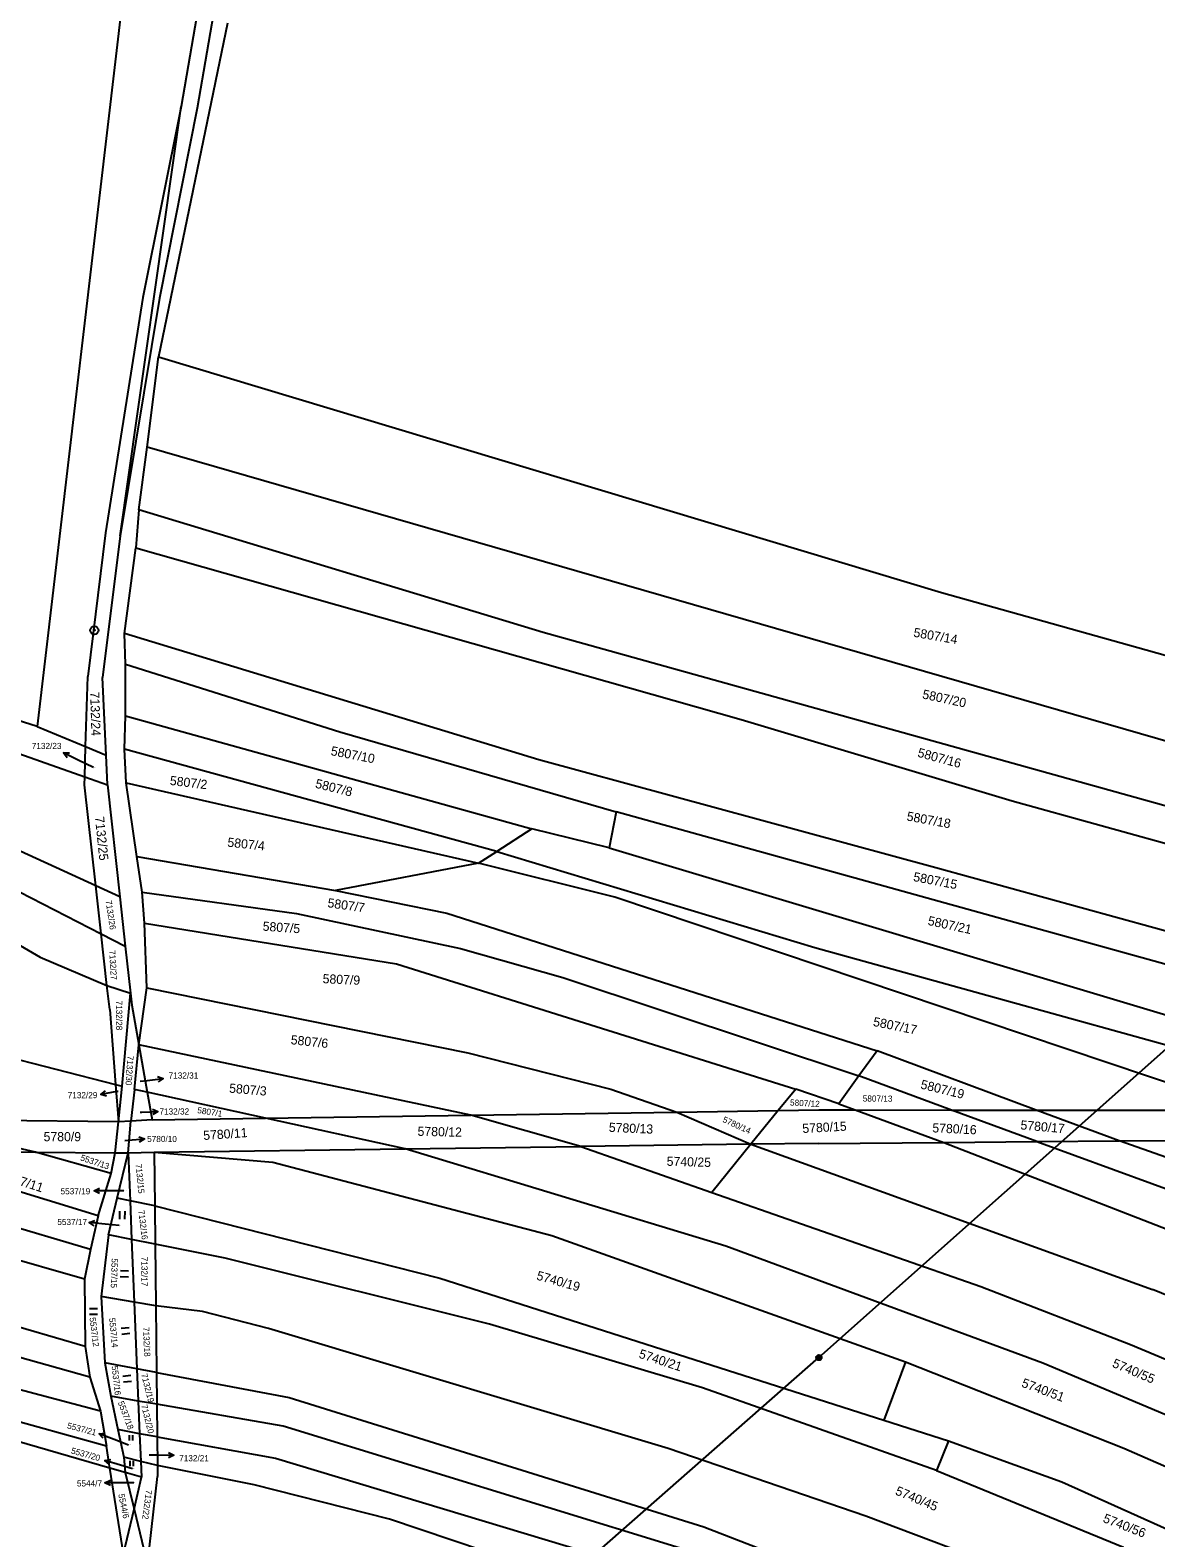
# Model space of a CAD drawing. Extents: x -593183 to -588034, y -1130415 to -1124994.
# Drawn here: x -590898.9 to -590690.1, y -1126413 to -1126133.2 of the extents above; entities that cross this region are included whole.
import ezdxf

# ---------------------------------------------------------------- set-up
doc = ezdxf.new("R2010")
doc.units = 0
for name, color, linetype in [('Vrstva 1', 7, 'Continuous'), ('Vrstva 12', 7, 'Continuous'), ('Vrstva 16', 7, 'Continuous'), ('Vrstva 18', 7, 'Continuous'), ('Vrstva 24', 7, 'Continuous'), ('Vrstva 25', 7, 'Continuous'), ('Vrstva 26', 7, 'Continuous')]:
    doc.layers.add(name, color=color, linetype=linetype)

msp = doc.modelspace()

# ---------------------------------------------------------------- linework, layer by layer
at = {"layer": 'Vrstva 1'}
for p, q in [((-590862.33, -1125961.23), (-590897.55, -1126262.43)), ((-590862.19, -1126096.97), (-590870.87, -1126147.37)), ((-590859.3, -1126097.19), (-590867.87, -1126147.67)), ((-590862.26, -1126131.9), (-590875.06, -1126193.8)), ((-590882.19, -1126227.02), (-590870.87, -1126147.37)), ((-590870.87, -1126147.37), (-590877.95, -1126182.8)), ((-590867.87, -1126147.67), (-590874.91, -1126182.96)), ((-590877.95, -1126182.8), (-590884.92, -1126226.51)), ((-590874.91, -1126182.96), (-590882.19, -1126227.02)), ((-590877.18, -1126210.58), (-590875.06, -1126193.8)), ((-590875.06, -1126193.8), (-590729.81, -1126237.56)), ((-590878.73, -1126222.2), (-590877.18, -1126210.58)), ((-590605.41, -1126289.04), (-590877.18, -1126210.58)), ((-590878.73, -1126222.2), (-590879.29, -1126229.29)), ((-590803.74, -1126244.96), (-590878.73, -1126222.2)), ((-590884.92, -1126226.51), (-590888.18, -1126253.17)), ((-590882.19, -1126227.02), (-590885.44, -1126253.36)), ((-590881.36, -1126245.2), (-590879.29, -1126229.29)), ((-590879.29, -1126229.29), (-590766.99, -1126261.15)), ((-590729.81, -1126237.56), (-590650.61, -1126259.82)), ((-590804.55, -1126268.64), (-590881.36, -1126245.2)), ((-590881.21, -1126250.84), (-590881.36, -1126245.2)), ((-590614.32, -1126297.84), (-590803.74, -1126244.96)), ((-590881.21, -1126260.43), (-590881.21, -1126250.84)), ((-590881.21, -1126250.84), (-590841.42, -1126263.41)), ((-590888.58, -1126266.17), (-590888.18, -1126253.17)), ((-590884.76, -1126267.77), (-590885.44, -1126253.36)), ((-590934.79, -1126255.5), (-590888.75, -1126271.77)), ((-590897.55, -1126262.43), (-590921.29, -1126254.92)), ((-590897.55, -1126262.43), (-590888.58, -1126266.17)), ((-590881.35, -1126266.65), (-590881.21, -1126260.43)), ((-590881.21, -1126260.43), (-590805.8, -1126281.4)), ((-590766.99, -1126261.15), (-590716.75, -1126276.25)), ((-590841.42, -1126263.41), (-590790.18, -1126278.29)), ((-590888.75, -1126271.77), (-590888.58, -1126266.17)), ((-590888.58, -1126266.17), (-590884.76, -1126267.77)), ((-590884.5, -1126273.27), (-590884.76, -1126267.77)), ((-590881.07, -1126272.86), (-590881.35, -1126266.65)), ((-590812.3, -1126285.64), (-590881.35, -1126266.65)), ((-590730.91, -1126288.67), (-590804.55, -1126268.64)), ((-590886.7, -1126291.99), (-590930.12, -1126272.19)), ((-590888.8, -1126273.28), (-590888.75, -1126271.77)), ((-590886.7, -1126291.99), (-590888.8, -1126273.28)), ((-590888.75, -1126271.77), (-590884.5, -1126273.27)), ((-590884.5, -1126273.27), (-590882.24, -1126294.02)), ((-590879.09, -1126286.57), (-590881.07, -1126272.86)), ((-590881.07, -1126272.86), (-590815.69, -1126287.77)), ((-590716.75, -1126276.25), (-590615.68, -1126304.21)), ((-590790.18, -1126278.29), (-590791.45, -1126284.93)), ((-590673.18, -1126310.74), (-590790.18, -1126278.29)), ((-590805.8, -1126281.4), (-590812.3, -1126285.64)), ((-590791.45, -1126284.93), (-590805.8, -1126281.4)), ((-590919.1, -1126283.75), (-590885.7, -1126300.88)), ((-590791.45, -1126284.93), (-590676, -1126319.65)), ((-590878.11, -1126293.15), (-590879.09, -1126286.57)), ((-590879.09, -1126286.57), (-590842.22, -1126292.84)), ((-590815.69, -1126287.77), (-590842.22, -1126292.84)), ((-590815.69, -1126287.77), (-590812.3, -1126285.64)), ((-590790.41, -1126294.11), (-590815.69, -1126287.77)), ((-590812.3, -1126285.64), (-590753.33, -1126303.42)), ((-590656.58, -1126309.12), (-590730.91, -1126288.67)), ((-590885.7, -1126300.88), (-590886.7, -1126291.99)), ((-590882.24, -1126294.02), (-590886.7, -1126291.99)), ((-590877.68, -1126298.94), (-590878.11, -1126293.15)), ((-590878.11, -1126293.15), (-590849.46, -1126297.14)), ((-590842.22, -1126292.84), (-590821.59, -1126297.08)), ((-590882.24, -1126294.02), (-590881.24, -1126303.17)), ((-590672.86, -1126333.61), (-590790.41, -1126294.11)), ((-590910.77, -1126297.28), (-590897.04, -1126305.21)), ((-590877.26, -1126310.95), (-590877.68, -1126298.94)), ((-590877.68, -1126298.94), (-590830.93, -1126306.47)), ((-590849.46, -1126297.14), (-590819.08, -1126303.64)), ((-590821.59, -1126297.08), (-590741.78, -1126322.6)), ((-590884.62, -1126310.47), (-590885.7, -1126300.88)), ((-590885.7, -1126300.88), (-590881.24, -1126303.17)), ((-590881.24, -1126303.17), (-590880.28, -1126311.89)), ((-590819.08, -1126303.64), (-590800.09, -1126308.99)), ((-590753.33, -1126303.42), (-590669.49, -1126326.69)), ((-590897.04, -1126305.21), (-590884.62, -1126310.47)), ((-590830.93, -1126306.47), (-590756.87, -1126329.72)), ((-590884.12, -1126314.96), (-590884.62, -1126310.47)), ((-590884.62, -1126310.47), (-590880.28, -1126311.89)), ((-590800.09, -1126308.99), (-590745.15, -1126327.26)), ((-590881.81, -1126329.16), (-590880.28, -1126311.89)), ((-590880.28, -1126311.89), (-590880.04, -1126314.12)), ((-590878.71, -1126321.53), (-590877.26, -1126310.95)), ((-590877.26, -1126310.95), (-590817.69, -1126322.96)), ((-590884.12, -1126314.96), (-590883.02, -1126328.85)), ((-590880.04, -1126314.12), (-590878.71, -1126321.53)), ((-590931.63, -1126316.45), (-590883.02, -1126328.85)), ((-590879.5, -1126329.76), (-590878.71, -1126321.53)), ((-590878.71, -1126321.53), (-590877.14, -1126330.28)), ((-590817.13, -1126334.54), (-590878.71, -1126321.53)), ((-590817.69, -1126322.96), (-590791.17, -1126329.73)), ((-590741.78, -1126322.6), (-590745.15, -1126327.26)), ((-590712.29, -1126333.6), (-590741.78, -1126322.6)), ((-590745.15, -1126327.26), (-590748.91, -1126332.47)), ((-590728.01, -1126333.6), (-590745.15, -1126327.26)), ((-590883.02, -1126328.85), (-590882.47, -1126335.77)), ((-590883.02, -1126328.85), (-590881.81, -1126329.16)), ((-590882.47, -1126335.77), (-590881.81, -1126329.16)), ((-590879.5, -1126329.76), (-590880.17, -1126335.64)), ((-590877.14, -1126330.28), (-590879.5, -1126329.76)), ((-590791.17, -1126329.73), (-590778.9, -1126333.98)), ((-590756.87, -1126329.72), (-590760.11, -1126333.7)), ((-590748.91, -1126332.47), (-590756.87, -1126329.72)), ((-590877.14, -1126330.28), (-590876.22, -1126335.41)), ((-590855.19, -1126335.1), (-590877.14, -1126330.28)), ((-590748.91, -1126332.47), (-590745.85, -1126333.59)), ((-590882.47, -1126335.77), (-590924, -1126335.35)), ((-590897.87, -1126341.43), (-590924, -1126335.35)), ((-590883.12, -1126341.53), (-590882.47, -1126335.77)), ((-590880.17, -1126335.64), (-590882.47, -1126335.77)), ((-590880.7, -1126341.55), (-590880.17, -1126335.64)), ((-590876.22, -1126335.41), (-590880.17, -1126335.64)), ((-590876.22, -1126335.41), (-590855.19, -1126335.1)), ((-590855.19, -1126335.1), (-590817.13, -1126334.54)), ((-590829.33, -1126340.78), (-590855.19, -1126335.1)), ((-590817.13, -1126334.54), (-590778.9, -1126333.98)), ((-590796.73, -1126340.36), (-590817.13, -1126334.54)), ((-590778.9, -1126333.98), (-590760.11, -1126333.7)), ((-590778.9, -1126333.98), (-590765.18, -1126339.94)), ((-590760.11, -1126333.7), (-590765.18, -1126339.94)), ((-590760.11, -1126333.7), (-590752.57, -1126333.59)), ((-590752.57, -1126333.59), (-590745.85, -1126333.59)), ((-590745.85, -1126333.59), (-590728.01, -1126333.6)), ((-590745.85, -1126333.59), (-590729.43, -1126339.6)), ((-590728.01, -1126333.6), (-590712.29, -1126333.6)), ((-590712.14, -1126339.46), (-590728.01, -1126333.6)), ((-590712.29, -1126333.6), (-590672.86, -1126333.61)), ((-590696.89, -1126339.34), (-590712.29, -1126333.6)), ((-590887.68, -1126359.45), (-590950.06, -1126341.07)), ((-590925.41, -1126341.24), (-590897.87, -1126341.43)), ((-590886.27, -1126353.24), (-590925.41, -1126341.24)), ((-590880.7, -1126341.55), (-590875.87, -1126341.39)), ((-590875.87, -1126341.39), (-590829.33, -1126340.78)), ((-590875.87, -1126341.39), (-590875.76, -1126351.35)), ((-590875.87, -1126341.39), (-590853.85, -1126343.3)), ((-590829.33, -1126340.78), (-590796.73, -1126340.36)), ((-590769.84, -1126358.85), (-590829.33, -1126340.78)), ((-590765.18, -1126339.94), (-590796.73, -1126340.36)), ((-590796.73, -1126340.36), (-590772.44, -1126348.88)), ((-590765.18, -1126339.94), (-590772.44, -1126348.88)), ((-590752.66, -1126339.78), (-590765.18, -1126339.94)), ((-590765.18, -1126339.94), (-590690.73, -1126366.9)), ((-590752.66, -1126339.78), (-590729.43, -1126339.6)), ((-590729.43, -1126339.6), (-590712.14, -1126339.46)), ((-590729.43, -1126339.6), (-590680.59, -1126358.58)), ((-590712.14, -1126339.46), (-590696.89, -1126339.34)), ((-590712.14, -1126339.46), (-590682.95, -1126350.12)), ((-590696.89, -1126339.34), (-590674.5, -1126339.17)), ((-590676.97, -1126346.32), (-590696.89, -1126339.34)), ((-590897.87, -1126341.43), (-590883.12, -1126341.53)), ((-590883.83, -1126345.36), (-590897.87, -1126341.43)), ((-590883.83, -1126345.36), (-590883.12, -1126341.53)), ((-590883.12, -1126341.53), (-590880.7, -1126341.55)), ((-590882.71, -1126349.97), (-590880.7, -1126341.55)), ((-590880.7, -1126341.55), (-590880.34, -1126350.44)), ((-590853.85, -1126343.3), (-590802.12, -1126356.91)), ((-590886.27, -1126353.24), (-590883.83, -1126345.36)), ((-590888.81, -1126364.97), (-590950.37, -1126347.29)), ((-590772.44, -1126348.88), (-590722.57, -1126366.37)), ((-590884.33, -1126356.73), (-590882.71, -1126349.97)), ((-590880.34, -1126350.44), (-590882.71, -1126349.97)), ((-590880.34, -1126350.44), (-590880.05, -1126357.6)), ((-590875.76, -1126351.35), (-590880.34, -1126350.44)), ((-590875.76, -1126351.35), (-590875.68, -1126358.48)), ((-590875.76, -1126351.35), (-590822.89, -1126364.78)), ((-590888.65, -1126377.49), (-590966.35, -1126354.93)), ((-590886.27, -1126353.24), (-590887.68, -1126359.45)), ((-590884.33, -1126356.73), (-590885.72, -1126368.18)), ((-590880.05, -1126357.6), (-590884.33, -1126356.73)), ((-590880.05, -1126357.6), (-590879.57, -1126369.26)), ((-590875.68, -1126358.48), (-590880.05, -1126357.6)), ((-590802.12, -1126356.91), (-590736.52, -1126380.33)), ((-590887.68, -1126359.45), (-590888.81, -1126364.97)), ((-590875.68, -1126358.48), (-590875.56, -1126369.96)), ((-590862.71, -1126361.11), (-590875.68, -1126358.48)), ((-590711.03, -1126380.58), (-590769.84, -1126358.85)), ((-590887.8, -1126383.14), (-590962.37, -1126362.41)), ((-590813.65, -1126373.34), (-590862.71, -1126361.11)), ((-590888.81, -1126364.97), (-590888.65, -1126377.49)), ((-590822.89, -1126364.78), (-590740.54, -1126391.17)), ((-590722.57, -1126366.37), (-590694.8, -1126377.08)), ((-590885.83, -1126389.5), (-590968.28, -1126367.51)), ((-590885.72, -1126368.18), (-590885.01, -1126380.48)), ((-590879.57, -1126369.26), (-590885.72, -1126368.18)), ((-590879.57, -1126369.26), (-590879.06, -1126381.6)), ((-590875.56, -1126369.96), (-590879.57, -1126369.26)), ((-590569.48, -1126416.7), (-590690.73, -1126366.9)), ((-590875.56, -1126369.96), (-590875.43, -1126382.28)), ((-590866.91, -1126371), (-590875.56, -1126369.96)), ((-590854.66, -1126374.11), (-590866.91, -1126371)), ((-590780.56, -1126396.41), (-590854.66, -1126374.11)), ((-590774.17, -1126385.18), (-590813.65, -1126373.34)), ((-590888.65, -1126377.49), (-590887.8, -1126383.14)), ((-590694.8, -1126377.08), (-590576.13, -1126427.16)), ((-590885.01, -1126380.48), (-590883.88, -1126386.69)), ((-590879.06, -1126381.6), (-590885.01, -1126380.48)), ((-590736.52, -1126380.33), (-590740.54, -1126391.17)), ((-590736.52, -1126380.33), (-590696.05, -1126396.35)), ((-590887.8, -1126383.14), (-590885.83, -1126389.5)), ((-590879.06, -1126381.6), (-590878.81, -1126387.6)), ((-590875.43, -1126382.28), (-590879.06, -1126381.6)), ((-590875.43, -1126382.28), (-590875.37, -1126388.21)), ((-590875.43, -1126382.28), (-590850.81, -1126386.92)), ((-590678.85, -1126394.12), (-590711.03, -1126380.58)), ((-590884.7, -1126396), (-590929.68, -1126383.51)), ((-590730.79, -1126400.49), (-590774.17, -1126385.18)), ((-590883.88, -1126386.69), (-590882.61, -1126392.91)), ((-590878.81, -1126387.6), (-590883.88, -1126386.69)), ((-590878.81, -1126387.6), (-590878.56, -1126393.66)), ((-590875.37, -1126388.21), (-590878.81, -1126387.6)), ((-590875.37, -1126388.21), (-590875.31, -1126394.27)), ((-590851.95, -1126392.27), (-590875.37, -1126388.21)), ((-590850.81, -1126386.92), (-590773.89, -1126410.94)), ((-590884.07, -1126400.03), (-590922.07, -1126389.09)), ((-590885.83, -1126389.5), (-590884.7, -1126396)), ((-590740.54, -1126391.17), (-590728.53, -1126394.98)), ((-590882.61, -1126392.91), (-590881.48, -1126398)), ((-590878.56, -1126393.66), (-590882.61, -1126392.91)), ((-590878.56, -1126393.66), (-590878.35, -1126398.8)), ((-590875.31, -1126394.27), (-590878.56, -1126393.66)), ((-590875.31, -1126394.27), (-590875.25, -1126399.59)), ((-590875.31, -1126394.27), (-590853.34, -1126398.22)), ((-590778.28, -1126414.91), (-590851.95, -1126392.27)), ((-590884.07, -1126400.03), (-590884.7, -1126396)), ((-590743.88, -1126408.95), (-590780.56, -1126396.41)), ((-590728.53, -1126394.98), (-590730.79, -1126400.49)), ((-590728.53, -1126394.98), (-590707.5, -1126402.59)), ((-590696.05, -1126396.35), (-590616.54, -1126431.2)), ((-590881.27, -1126400.83), (-590884.07, -1126400.03)), ((-590881.56, -1126415.98), (-590884.07, -1126400.03)), ((-590881.48, -1126398), (-590881.27, -1126400.83)), ((-590878.35, -1126398.8), (-590881.48, -1126398)), ((-590878.35, -1126398.8), (-590878.23, -1126401.71)), ((-590875.25, -1126399.59), (-590878.35, -1126398.8)), ((-590875.25, -1126399.59), (-590875.23, -1126401.59)), ((-590857.3, -1126403.18), (-590875.25, -1126399.59)), ((-590853.34, -1126398.22), (-590783.89, -1126419.16)), ((-590878.23, -1126401.71), (-590881.27, -1126400.83)), ((-590881.27, -1126400.83), (-590879.61, -1126407.64)), ((-590879.61, -1126407.64), (-590878.23, -1126401.71)), ((-590877.09, -1126418), (-590875.23, -1126401.59)), ((-590730.79, -1126400.49), (-590696.1, -1126414.72)), ((-590707.5, -1126402.59), (-590622.26, -1126440.97)), ((-590832.23, -1126409.55), (-590857.3, -1126403.18)), ((-590881.56, -1126415.98), (-590879.61, -1126407.64)), ((-590879.61, -1126407.64), (-590877.09, -1126418)), ((-590766.34, -1126431.6), (-590832.23, -1126409.55)), ((-590773.89, -1126410.94), (-590704.38, -1126437.86)), ((-590700.04, -1126425.46), (-590743.88, -1126408.95))]:
    msp.add_line(p, q, dxfattribs=at)
at = {"layer": 'Vrstva 12'}
for p, q in [((-590752.57, -1126379.54), (-590681.4, -1126316.22)), ((-590812.31, -1126431.98), (-590752.57, -1126379.54))]:
    msp.add_line(p, q, dxfattribs=at)
at = {"layer": 'Vrstva 16'}
for p, q in [((-590887.15, -1126270.02), (-590889.98, -1126268.65)), ((-590882.55, -1126330.14), (-590882.81, -1126330.19)), ((-590878.49, -1126328.25), (-590877.17, -1126328.1)), ((-590878.49, -1126334.01), (-590878.16, -1126334)), ((-590881.29, -1126339.26), (-590880.67, -1126339.21)), ((-590881.5, -1126348.59), (-590883.98, -1126348.59)), ((-590882.39, -1126355.02), (-590884.93, -1126354.78)), ((-590880.64, -1126395.77), (-590883.29, -1126394.74)), ((-590879.91, -1126400.16), (-590882.12, -1126399.49)), ((-590876.82, -1126397.56), (-590875.23, -1126397.59)), ((-590879.66, -1126402.8), (-590881.99, -1126402.78))]:
    msp.add_line(p, q, dxfattribs=at)
at = {"layer": 'Vrstva 24'}
for radius in [0.75, 0.0903]:
    msp.add_circle((-590886.96, -1126244.58), radius, dxfattribs=at)
at = {"layer": 'Vrstva 25'}
for p, q in [((-590889.98, -1126268.65), (-590892.68, -1126267.34)), ((-590882.81, -1126330.19), (-590885.76, -1126330.71)), ((-590877.17, -1126328.1), (-590874.19, -1126327.76)), ((-590878.16, -1126334), (-590875.16, -1126333.89)), ((-590880.67, -1126339.21), (-590877.68, -1126338.97)), ((-590883.98, -1126348.59), (-590886.98, -1126348.59)), ((-590882.29, -1126352.36), (-590882.32, -1126353.85)), ((-590881.3, -1126353.87), (-590881.27, -1126352.38)), ((-590884.93, -1126354.78), (-590887.92, -1126354.49)), ((-590880.62, -1126363.51), (-590882.12, -1126363.46)), ((-590882.15, -1126364.48), (-590880.65, -1126364.53)), ((-590886.39, -1126370.47), (-590887.89, -1126370.49)), ((-590887.88, -1126371.51), (-590886.38, -1126371.49)), ((-590880.49, -1126374.01), (-590881.99, -1126374.15)), ((-590881.89, -1126375.17), (-590880.39, -1126375.02)), ((-590880.17, -1126382.87), (-590881.66, -1126383.04)), ((-590881.55, -1126384.06), (-590880.06, -1126383.89)), ((-590883.29, -1126394.74), (-590886.09, -1126393.66)), ((-590880.52, -1126393.94), (-590880.52, -1126394.94)), ((-590879.83, -1126394.94), (-590879.83, -1126393.94)), ((-590882.12, -1126399.49), (-590884.99, -1126398.61)), ((-590880.39, -1126398.67), (-590880.39, -1126399.67)), ((-590879.7, -1126399.67), (-590879.7, -1126398.67)), ((-590875.23, -1126397.59), (-590872.23, -1126397.64)), ((-590881.99, -1126402.78), (-590884.99, -1126402.76))]:
    msp.add_line(p, q, dxfattribs=at)
for points in [[(-590892, -1126268.23), (-590892.68, -1126267.34), (-590891.56, -1126267.33)], [(-590875.24, -1126327.38), (-590874.19, -1126327.76), (-590875.13, -1126328.37)], [(-590884.69, -1126331.03), (-590885.76, -1126330.71), (-590884.87, -1126330.05)], [(-590876.18, -1126333.43), (-590875.16, -1126333.89), (-590876.14, -1126334.43)], [(-590878.72, -1126338.55), (-590877.68, -1126338.97), (-590878.64, -1126339.55)], [(-590885.98, -1126349.09), (-590886.98, -1126348.59), (-590885.98, -1126348.09)], [(-590886.97, -1126355.09), (-590887.92, -1126354.49), (-590886.87, -1126354.09)], [(-590885.34, -1126394.48), (-590886.09, -1126393.66), (-590884.97, -1126393.55)], [(-590873.22, -1126397.12), (-590872.23, -1126397.64), (-590873.24, -1126398.12)], [(-590884.18, -1126399.38), (-590884.99, -1126398.61), (-590883.89, -1126398.43)], [(-590883.99, -1126403.26), (-590884.99, -1126402.76), (-590883.99, -1126402.27)]]:
    msp.add_lwpolyline(points, dxfattribs=at)
at = {"layer": 'Vrstva 26'}
for radius in [0.5, 0.3, 0.15]:
    msp.add_circle((-590752.57, -1126379.54), radius, dxfattribs=at)

# ---------------------------------------------------------------- texts
at = {"layer": 'Vrstva 16'}
for s, p in [('7132/23', (-590898.57, -1126266.61)), ('7132/31', (-590873.19, -1126327.76)), ('7132/29', (-590891.91, -1126331.4)), ('7132/32', (-590874.89, -1126334.43)), ('5780/10', (-590877.17, -1126339.54)), ('5537/19', (-590893.23, -1126349.24)), ('5537/17', (-590893.83, -1126354.94)), ('7132/21', (-590871.23, -1126398.78)), ('5544/7', (-590890.2, -1126403.45))]:
    msp.add_text(s, height=1.14, dxfattribs=at).set_placement(p)
for s, rotation, p in [('5537/21', 345.4655, (-590892.09, -1126392.66)), ('5537/20', 344.5641, (-590891.37, -1126397.3))]:
    msp.add_text(s, height=1.14, rotation=rotation, dxfattribs=at).set_placement(p)
at = {"layer": 'Vrstva 18'}
for s, height, rotation, p in [('5807/14', 1.7, 350.228, (-590735.13, -1126245.76)), ('7132/24', 1.7, 271.6707, (-590887.74, -1126256)), ('5807/20', 1.7, 347.9301, (-590733.5, -1126257.2)), ('5807/10', 1.7, 349.2056, (-590843.21, -1126267.73)), ('5807/16', 1.7, 344.8719, (-590734.4, -1126268.01)), ('5807/2', 1.7, 353.2738, (-590873.03, -1126273.26)), ('5807/8', 1.7, 346.0493, (-590846.1, -1126273.76)), ('7132/25', 1.7, 275.8495, (-590886.86, -1126279.2)), ('5807/18', 1.7, 349.7559, (-590736.39, -1126279.86)), ('5807/4', 1.7, 353.8243, (-590862.35, -1126284.71)), ('5807/15', 1.7, 349.1777, (-590735.17, -1126291.09)), ('7132/26', 1.14, 278.3859, (-590884.88, -1126294.75)), ('5807/7', 1.7, 351.9498, (-590843.8, -1126295.95)), ('5807/5', 1.7, 355.9144, (-590855.79, -1126300.31)), ('5807/21', 1.7, 347.8476, (-590732.49, -1126299.23)), ('7132/27', 1.14, 273.3385, (-590884.22, -1126303.97)), ('5807/9', 1.7, 357.3975, (-590844.65, -1126310.06)), ('7132/28', 1.14, 270, (-590882.93, -1126313.29)), ('5807/17', 1.7, 348.6745, (-590742.63, -1126317.98)), ('5807/6', 1.7, 353.9567, (-590850.6, -1126321.37)), ('7132/30', 1.14, 265.9546, (-590880.81, -1126323.49)), ('5807/3', 1.7, 355.2081, (-590862.01, -1126330.36)), ('5807/19', 1.7, 346.3082, (-590733.84, -1126329.59)), ('5807/12', 1.14, 356.8151, (-590757.96, -1126332.75)), ('5807/13', 1.14, 359.5916, (-590744.45, -1126332.02)), ('5807/1', 1.14, 351.1342, (-590867.93, -1126334.16)), ('5780/14', 1.14, 335.5726, (-590770.55, -1126335.78)), ('5780/15', 1.7, 3.1644, (-590755.6, -1126337.87)), ('5780/17', 1.7, 355.083, (-590715.24, -1126337.19)), ('5780/11', 1.7, 3.885, (-590866.71, -1126339.17)), ('5780/12', 1.7, 358.7527, (-590827.03, -1126338.38)), ('5780/13', 1.7, 357.5066, (-590791.57, -1126337.64)), ('5780/16', 1.7, 357.2676, (-590731.57, -1126337.73)), ('5537/13', 1.14, 341.5773, (-590889.65, -1126342.91)), ('7132/15', 1.14, 275.3558, (-590879.31, -1126343.65)), ('5740/25', 1.7, 358.401, (-590780.83, -1126343.94)), ('5537/11', 1.7, 342.0109, (-590904.56, -1126346.35)), ('7132/16', 1.14, 277.0626, (-590878.83, -1126352.23)), ('7132/17', 1.14, 270, (-590878.22, -1126360.82)), ('5537/15', 1.14, 268.2259, (-590883.75, -1126361.1)), ('5740/19', 1.7, 344.146, (-590805.08, -1126365.04)), ('5537/12', 1.14, 277.0538, (-590887.86, -1126372.14)), ('5537/14', 1.14, 275.5453, (-590884.24, -1126372.23)), ('7132/18', 1.14, 272.411, (-590877.93, -1126373.89)), ('5740/21', 1.7, 341.7391, (-590786.11, -1126379.53)), ('5740/55', 1.7, 337.1927, (-590698.3, -1126381.22)), ('5537/16', 1.14, 276.4021, (-590883.76, -1126381.12)), ('7132/19', 1.14, 284.3538, (-590878.3, -1126382.63)), ('5740/51', 1.7, 339.5299, (-590715.13, -1126384.9)), ('5537/18', 1.14, 290.4601, (-590882.62, -1126387.86)), ('7132/20', 1.14, 283.9299, (-590878.3, -1126388.38)), ('5544/6', 1.14, 281.7081, (-590882.54, -1126404.92)), ('7132/22', 1.14, 262.3608, (-590877.37, -1126404.03)), ('5740/45', 1.7, 337.363, (-590738.54, -1126404.9)), ('5740/56', 1.7, 338.8167, (-590700.02, -1126410.02))]:
    msp.add_text(s, height=height, rotation=rotation, dxfattribs=at).set_placement(p)
for s, height, p in [('7132/23', 0.1, (-590887.15, -1126270.02)), ('7132/29', 0.1, (-590882.55, -1126330.14)), ('7132/31', 0.1, (-590878.49, -1126328.25)), ('7132/32', 0.1, (-590878.49, -1126334.01)), ('5780/9', 1.7, (-590896.38, -1126339.39)), ('5780/10', 0.1, (-590881.29, -1126339.26)), ('5537/19', 0.1, (-590881.5, -1126348.59)), ('5537/17', 0.1, (-590882.39, -1126355.02)), ('5537/21', 0.1, (-590880.64, -1126395.77)), ('5537/20', 0.1, (-590879.91, -1126400.16)), ('7132/21', 0.1, (-590876.82, -1126397.56)), ('5544/7', 0.1, (-590879.66, -1126402.8))]:
    msp.add_text(s, height=height, dxfattribs=at).set_placement(p)

doc.saveas('drawing.dxf')
